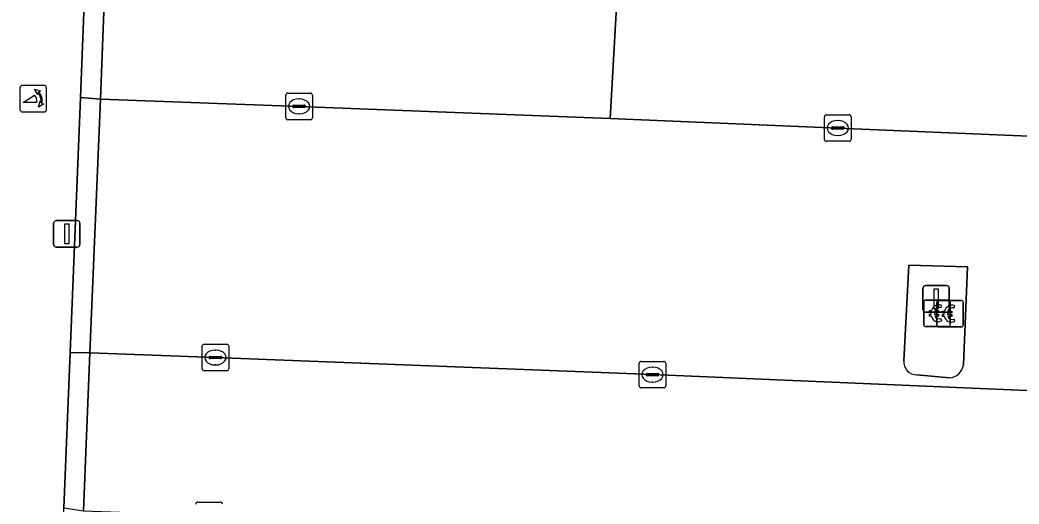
# Model space of a CAD drawing. Extents: x 160888 to 161385, y 386490 to 386908.
# Drawn here: x 161265.73 to 161303.34, y 386653.93 to 386672.18 of the extents above; entities that cross this region are included whole.
import ezdxf

# ---------------------------------------------------------------- set-up
doc = ezdxf.new("R2010")
doc.units = 0
for name, color, linetype in [('IMGEO_Betaalautomaat', 7, 'Continuous'), ('IMGEO_Groenvoorziening', 7, 'Continuous'), ('IMGEO_Haag', 7, 'Continuous'), ('IMGEO_Kolk', 7, 'Continuous'), ('IMGEO_Lichtmast', 7, 'Continuous'), ('IMGEO_Parkeervlak_open', 7, 'Continuous'), ('IMGEO_Poller', 7, 'Continuous'), ('IMGEO_Rijbaan_lokaal_gesloten', 7, 'Continuous'), ('IMGEO_Rijbaan_lokaal_open', 7, 'Continuous'), ('IMGEO_Verkeerseiland_open', 7, 'Continuous'), ('IMGEO_Voetpad_open', 7, 'Continuous')]:
    doc.layers.add(name, color=color, linetype=linetype)

msp = doc.modelspace()

# ---------------------------------------------------------------- linework, layer by layer
at = {"layer": 'IMGEO_Betaalautomaat'}
for p, q in [((161299.824, 386661.621), (161300.665, 386661.621)), ((161300.665, 386661.621), (161299.824, 386661.621)), ((161300.317, 386661.607), (161301.158, 386661.607)), ((161301.158, 386661.607), (161300.317, 386661.607)), ((161299.749, 386660.697), (161299.749, 386661.538)), ((161299.749, 386661.538), (161299.749, 386660.697)), ((161300.242, 386660.683), (161300.242, 386661.524)), ((161300.242, 386661.524), (161300.242, 386660.683)), ((161300.411, 386661.426), (161300.394, 386661.326)), ((161300.748, 386661.547), (161300.748, 386660.706)), ((161300.748, 386660.706), (161300.748, 386661.547)), ((161300.904, 386661.412), (161300.887, 386661.312)), ((161301.241, 386661.533), (161301.241, 386660.692)), ((161301.241, 386660.692), (161301.241, 386661.533)), ((161300.032, 386661.085), (161300.032, 386661.153)), ((161300.153, 386661.153), (161300.153, 386661.085)), ((161300.398, 386660.92), (161300.42, 386660.833)), ((161300.525, 386661.071), (161300.525, 386661.139)), ((161300.646, 386661.139), (161300.646, 386661.071)), ((161300.891, 386660.906), (161300.913, 386660.819)), ((161300.674, 386660.622), (161299.833, 386660.622)), ((161299.833, 386660.622), (161300.674, 386660.622)), ((161301.167, 386660.608), (161300.326, 386660.608)), ((161300.326, 386660.608), (161301.167, 386660.608))]:
    msp.add_line(p, q, dxfattribs=at)
for points in [[(161300.032, 386661.153), (161299.963, 386661.153), (161299.963, 386661.222), (161300.042, 386661.222)], [(161300.164, 386661.222), (161300.311, 386661.222), (161300.311, 386661.153), (161300.153, 386661.153)], [(161300.037, 386661.016), (161299.963, 386661.016), (161299.963, 386661.085), (161300.032, 386661.085)], [(161300.153, 386661.085), (161300.311, 386661.085), (161300.311, 386661.016), (161300.167, 386661.016)], [(161300.525, 386661.139), (161300.456, 386661.139), (161300.456, 386661.208), (161300.535, 386661.208)], [(161300.53, 386661.002), (161300.456, 386661.002), (161300.456, 386661.071), (161300.525, 386661.071)], [(161300.657, 386661.208), (161300.804, 386661.208), (161300.804, 386661.139), (161300.646, 386661.139)], [(161300.646, 386661.071), (161300.804, 386661.071), (161300.804, 386661.002), (161300.66, 386661.002)]]:
    msp.add_lwpolyline(points, dxfattribs=at)
for centre, radius, start, end in [((161299.827, 386661.544), 0.0779, 92.4484, 184.2845), ((161299.827, 386661.544), 0.0779, 92.4484, 184.2845), ((161300.32, 386661.53), 0.0779, 92.4484, 184.2845), ((161300.32, 386661.53), 0.0779, 92.4484, 184.2845), ((161300.671, 386661.544), 0.0779, 2.4484, 94.2845), ((161300.671, 386661.544), 0.0779, 2.4484, 94.2845), ((161301.164, 386661.53), 0.0779, 2.4484, 94.2845), ((161301.164, 386661.53), 0.0779, 2.4484, 94.2845), ((161300.325, 386661.146), 0.293, 73.014, 165.0139), ((161300.331, 386661.159), 0.179, 69.3236, 159.5683), ((161300.818, 386661.132), 0.293, 73.014, 165.0139), ((161300.824, 386661.145), 0.179, 69.3236, 159.5683), ((161300.298, 386661.071), 0.267, 191.8096, 297.0389), ((161300.331, 386661.086), 0.179, 202.7625, 291.8693), ((161300.791, 386661.057), 0.267, 191.8096, 297.0389), ((161300.824, 386661.072), 0.179, 202.7625, 291.8693), ((161299.827, 386660.7), 0.0779, 182.4484, 274.2845), ((161299.827, 386660.7), 0.0779, 182.4484, 274.2845), ((161300.32, 386660.686), 0.0779, 182.4484, 274.2845), ((161300.32, 386660.686), 0.0779, 182.4484, 274.2845), ((161300.671, 386660.7), 0.0779, 272.4484, 4.2845), ((161300.671, 386660.7), 0.0779, 272.4484, 4.2845), ((161301.164, 386660.686), 0.0779, 272.4484, 4.2845), ((161301.164, 386660.686), 0.0779, 272.4484, 4.2845)]:
    msp.add_arc(centre, radius, start, end, dxfattribs=at)
at = {"layer": 'IMGEO_Groenvoorziening'}
msp.add_lwpolyline([(161268.361, 386659.63), (161268.764, 386669.193), (161268.012, 386669.261), (161267.616, 386659.649)], close=True, dxfattribs=at)
at = {"layer": 'IMGEO_Haag'}
msp.add_lwpolyline([(161268.361, 386659.63), (161268.764, 386669.193), (161268.012, 386669.261), (161267.616, 386659.649)], close=True, dxfattribs=at)
at = {"layer": 'IMGEO_Kolk'}
for p, q in [((161275.733, 386668.494), (161275.733, 386669.346)), ((161275.808, 386669.42), (161276.66, 386669.42)), ((161276.221, 386669.2), (161276.246, 386669.2)), ((161276.734, 386669.346), (161276.734, 386668.494)), ((161275.992, 386668.914), (161275.992, 386668.926)), ((161276.43, 386668.877), (161276.032, 386668.877)), ((161276.035, 386668.963), (161276.433, 386668.963)), ((161276.476, 386668.926), (161276.476, 386668.914)), ((161276.66, 386668.42), (161275.808, 386668.42)), ((161276.244, 386668.64), (161276.219, 386668.64)), ((161296.013, 386667.678), (161296.013, 386668.53)), ((161296.088, 386668.604), (161296.94, 386668.604)), ((161296.501, 386668.384), (161296.526, 386668.384)), ((161297.014, 386668.53), (161297.014, 386667.678)), ((161296.272, 386668.098), (161296.272, 386668.11)), ((161296.71, 386668.061), (161296.312, 386668.061)), ((161296.315, 386668.147), (161296.713, 386668.147)), ((161296.756, 386668.11), (161296.756, 386668.098)), ((161296.524, 386667.824), (161296.499, 386667.824)), ((161296.94, 386667.604), (161296.088, 386667.604)), ((161272.584, 386659.029), (161272.584, 386659.881)), ((161272.659, 386659.955), (161273.511, 386659.955)), ((161273.072, 386659.735), (161273.097, 386659.735)), ((161273.585, 386659.881), (161273.585, 386659.029)), ((161272.843, 386659.449), (161272.843, 386659.461)), ((161273.281, 386659.412), (161272.883, 386659.412)), ((161272.886, 386659.498), (161273.284, 386659.498)), ((161273.327, 386659.461), (161273.327, 386659.449)), ((161273.095, 386659.175), (161273.07, 386659.175)), ((161289.039, 386658.384), (161289.039, 386659.236)), ((161289.114, 386659.31), (161289.966, 386659.31)), ((161289.527, 386659.09), (161289.552, 386659.09)), ((161290.04, 386659.236), (161290.04, 386658.384)), ((161273.511, 386658.955), (161272.659, 386658.955)), ((161289.298, 386658.804), (161289.298, 386658.816)), ((161289.736, 386658.767), (161289.338, 386658.767)), ((161289.341, 386658.853), (161289.739, 386658.853)), ((161289.782, 386658.816), (161289.782, 386658.804)), ((161289.966, 386658.31), (161289.114, 386658.31)), ((161289.55, 386658.53), (161289.525, 386658.53)), ((161272.421, 386654.006), (161273.273, 386654.006))]:
    msp.add_line(p, q, dxfattribs=at)
for points in [[(161275.733, 386668.494), (161275.733, 386669.346)], [(161275.808, 386669.42), (161276.66, 386669.42)], [(161276.734, 386669.346), (161276.734, 386668.494)], [(161276.66, 386668.42), (161275.808, 386668.42)], [(161296.013, 386667.678), (161296.013, 386668.53)], [(161296.088, 386668.604), (161296.94, 386668.604)], [(161297.014, 386668.53), (161297.014, 386667.678)], [(161296.94, 386667.604), (161296.088, 386667.604)], [(161272.584, 386659.029), (161272.584, 386659.881)], [(161272.659, 386659.955), (161273.511, 386659.955)], [(161273.585, 386659.881), (161273.585, 386659.029)], [(161289.039, 386658.384), (161289.039, 386659.236)], [(161289.114, 386659.31), (161289.966, 386659.31)], [(161290.04, 386659.236), (161290.04, 386658.384)], [(161273.511, 386658.955), (161272.659, 386658.955)], [(161289.966, 386658.31), (161289.114, 386658.31)], [(161272.421, 386654.006), (161273.273, 386654.006)]]:
    msp.add_lwpolyline(points, dxfattribs=at)
for centre, radius, start, end in [((161275.81, 386669.344), 0.0765, 91.552, 178.448), ((161275.81, 386669.344), 0.0765, 91.552, 178.448), ((161276.658, 386669.344), 0.0765, 1.552, 88.448), ((161276.658, 386669.344), 0.0765, 1.552, 88.448), ((161276.032, 386668.923), 0.0403, 85.8775, 175.7526), ((161276.029, 386668.913), 0.0366, 178.938, 274.7102), ((161276.433, 386668.92), 0.043, 264.8664, 352.4533), ((161276.437, 386668.925), 0.0386, 1.7309, 96.639), ((161275.81, 386668.496), 0.0765, 181.552, 268.448), ((161275.81, 386668.496), 0.0765, 181.552, 268.448), ((161276.658, 386668.496), 0.0765, 271.552, 358.448), ((161276.658, 386668.496), 0.0765, 271.552, 358.448), ((161296.09, 386668.528), 0.0765, 91.552, 178.448), ((161296.09, 386668.528), 0.0765, 91.552, 178.448), ((161296.938, 386668.528), 0.0765, 1.552, 88.448), ((161296.938, 386668.528), 0.0765, 1.552, 88.448), ((161296.312, 386668.107), 0.0403, 85.8775, 175.7526), ((161296.309, 386668.097), 0.0366, 178.938, 274.7102), ((161296.713, 386668.104), 0.043, 264.8664, 352.4533), ((161296.717, 386668.109), 0.0386, 1.7309, 96.639), ((161296.09, 386667.68), 0.0765, 181.552, 268.448), ((161296.09, 386667.68), 0.0765, 181.552, 268.448), ((161296.938, 386667.68), 0.0765, 271.552, 358.448), ((161296.938, 386667.68), 0.0765, 271.552, 358.448), ((161272.661, 386659.879), 0.0765, 91.552, 178.448), ((161272.661, 386659.879), 0.0765, 91.552, 178.448), ((161273.509, 386659.879), 0.0765, 1.552, 88.448), ((161273.509, 386659.879), 0.0765, 1.552, 88.448), ((161272.883, 386659.458), 0.0403, 85.8775, 175.7526), ((161272.88, 386659.448), 0.0366, 178.938, 274.7102), ((161273.284, 386659.455), 0.043, 264.8664, 352.4533), ((161273.288, 386659.46), 0.0386, 1.7309, 96.639), ((161272.661, 386659.031), 0.0765, 181.552, 268.448), ((161272.661, 386659.031), 0.0765, 181.552, 268.448), ((161273.509, 386659.031), 0.0765, 271.552, 358.448), ((161273.509, 386659.031), 0.0765, 271.552, 358.448), ((161289.116, 386659.234), 0.0765, 91.552, 178.448), ((161289.116, 386659.234), 0.0765, 91.552, 178.448), ((161289.964, 386659.234), 0.0765, 1.552, 88.448), ((161289.964, 386659.234), 0.0765, 1.552, 88.448), ((161289.338, 386658.813), 0.0403, 85.8775, 175.7526), ((161289.335, 386658.803), 0.0366, 178.938, 274.7102), ((161289.739, 386658.81), 0.043, 264.8664, 352.4533), ((161289.743, 386658.815), 0.0386, 1.7309, 96.639), ((161289.116, 386658.386), 0.0765, 181.552, 268.448), ((161289.116, 386658.386), 0.0765, 181.552, 268.448), ((161289.964, 386658.386), 0.0765, 271.552, 358.448), ((161289.964, 386658.386), 0.0765, 271.552, 358.448), ((161272.423, 386653.93), 0.0765, 91.552, 178.448), ((161272.423, 386653.93), 0.0765, 91.552, 178.448), ((161273.271, 386653.93), 0.0765, 1.552, 88.448), ((161273.271, 386653.93), 0.0765, 1.552, 88.448)]:
    msp.add_arc(centre, radius, start, end, dxfattribs=at)
for centre, major_axis, ratio, start_param, end_param in [((161276.22, 386668.92), (-0.387, 0.002), 0.722429, 4.712389, 7.853982), ((161276.245, 386668.92), (-0.39, 0.002), 0.717154, 1.570796, 4.712389), ((161296.5, 386668.104), (-0.387, 0.002), 0.722429, 4.712389, 7.853982), ((161296.525, 386668.104), (-0.39, 0.002), 0.717154, 1.570796, 4.712389), ((161273.071, 386659.455), (-0.387, 0.002), 0.722429, 4.712389, 7.853982), ((161273.096, 386659.455), (-0.39, 0.002), 0.717154, 1.570796, 4.712389), ((161289.526, 386658.81), (-0.387, 0.002), 0.722429, 4.712389, 7.853982), ((161289.551, 386658.81), (-0.39, 0.002), 0.717154, 1.570796, 4.712389)]:
    msp.add_ellipse(centre, major_axis=major_axis, ratio=ratio, start_param=start_param, end_param=end_param, dxfattribs=at)
at = {"layer": 'IMGEO_Lichtmast'}
for p, q in [((161267.093, 386664.614), (161267.883, 386664.614)), ((161267.883, 386664.614), (161267.093, 386664.614)), ((161266.993, 386663.714), (161266.993, 386664.514)), ((161266.993, 386664.514), (161266.993, 386663.714)), ((161267.983, 386664.514), (161267.983, 386663.714)), ((161267.983, 386663.714), (161267.983, 386664.514)), ((161267.883, 386663.614), (161267.093, 386663.614)), ((161267.093, 386663.614), (161267.883, 386663.614)), ((161299.721, 386661.27), (161299.721, 386662.07)), ((161299.721, 386662.07), (161299.721, 386661.27)), ((161299.821, 386662.17), (161300.611, 386662.17)), ((161300.611, 386662.17), (161299.821, 386662.17)), ((161300.711, 386662.07), (161300.711, 386661.27)), ((161300.711, 386661.27), (161300.711, 386662.07)), ((161300.611, 386661.17), (161299.821, 386661.17)), ((161299.821, 386661.17), (161300.611, 386661.17))]:
    msp.add_line(p, q, dxfattribs=at)
for points in [[(161267.413, 386664.489), (161267.563, 386664.489), (161267.563, 386663.739), (161267.413, 386663.739), (161267.413, 386664.489)], [(161300.141, 386662.045), (161300.291, 386662.045), (161300.291, 386661.295), (161300.141, 386661.295), (161300.141, 386662.045)]]:
    msp.add_lwpolyline(points, dxfattribs=at)
for centre, start, end in [((161267.093, 386664.514), 90, 180), ((161267.093, 386664.514), 90, 180), ((161267.883, 386664.514), 0, 90), ((161267.883, 386664.514), 360, 90), ((161267.093, 386663.714), 180, 270), ((161267.093, 386663.714), 180, 270), ((161267.883, 386663.714), 270, 0), ((161267.883, 386663.714), 270, 0), ((161299.821, 386662.07), 90, 180), ((161299.821, 386662.07), 90, 180), ((161300.611, 386662.07), 0, 90), ((161300.611, 386662.07), 360, 90), ((161299.821, 386661.27), 180, 270), ((161299.821, 386661.27), 180, 270), ((161300.611, 386661.27), 270, 0), ((161300.611, 386661.27), 270, 0)]:
    msp.add_arc(centre, 0.1, start, end, dxfattribs=at)
at = {"layer": 'IMGEO_Parkeervlak_open'}
for points in [[(161332.829, 386666.657), (161327.676, 386666.788), (161296.514, 386668.104), (161287.952, 386668.463), (161276.234, 386668.92), (161268.764, 386669.193), (161268.361, 386659.63), (161273.082, 386659.455), (161289.54, 386658.81), (161290.125, 386658.788), (161332.392, 386656.982)], [(161299.004, 386659.324), (161299.184, 386662.938), (161301.4, 386662.878), (161301.245, 386659.185)], [(161300.716, 386658.69), (161299.489, 386658.808)]]:
    msp.add_lwpolyline(points, dxfattribs=at)
for centre, radius, start, end in [((161299.479, 386659.285), 0.477, 175.2929, 271.1595), ((161300.691, 386659.247), 0.558, 272.5778, 353.6188)]:
    msp.add_arc(centre, radius, start, end, dxfattribs=at)
at = {"layer": 'IMGEO_Poller'}
for p, q in [((161265.728, 386669.616), (161265.728, 386668.809)), ((161265.728, 386669.616), (161265.728, 386668.809)), ((161266.63, 386669.711), (161265.822, 386669.711)), ((161266.63, 386669.711), (161265.822, 386669.711)), ((161266.724, 386668.809), (161266.724, 386669.616)), ((161266.724, 386668.809), (161266.724, 386669.616)), ((161265.822, 386668.714), (161266.63, 386668.714)), ((161265.822, 386668.714), (161266.63, 386668.714))]:
    msp.add_line(p, q, dxfattribs=at)
for points in [[(161266.407, 386669.44), (161266.395, 386669.367), (161266.27, 386669.572)], [(161266.27, 386669.572), (161266.501, 386669.506), (161266.43, 386669.474)], [(161266.363, 386669.067), (161265.85, 386669.067), (161266.28, 386669.342)], [(161266.423, 386668.895), (161266.489, 386669.126), (161266.519, 386669.058)], [(161266.555, 386669.031), (161266.627, 386669.02), (161266.423, 386668.895)]]:
    msp.add_lwpolyline(points, dxfattribs=at)
for centre, radius, start, end in [((161265.822, 386669.616), 0.0946, 90, 180), ((161265.822, 386669.616), 0.0946, 90, 180), ((161266.63, 386669.616), 0.0946, 0, 90), ((161266.63, 386669.616), 0.0946, 0, 90), ((161266.035, 386669.117), 0.332, 351.3247, 42.4854), ((161266.049, 386669.127), 0.476, 351.7527, 41.1691), ((161266.049, 386669.127), 0.516, 349.3569, 42.2912), ((161265.822, 386668.809), 0.0946, 180, 270), ((161265.822, 386668.809), 0.0946, 180, 270), ((161266.63, 386668.809), 0.0946, 270, 0), ((161266.63, 386668.809), 0.0946, 270, 0)]:
    msp.add_arc(centre, radius, start, end, dxfattribs=at)
at = {"layer": 'IMGEO_Rijbaan_lokaal_gesloten'}
msp.add_lwpolyline([(161269.282, 386683.091), (161268.764, 386669.193), (161276.234, 386668.92), (161287.952, 386668.463), (161288.291, 386674.456)], dxfattribs=at)
at = {"layer": 'IMGEO_Rijbaan_lokaal_open'}
for points in [[(161331.742, 386672.694), (161331.662, 386672.696), (161331.583, 386672.699), (161297.039, 386674.144), (161288.291, 386674.456), (161287.952, 386668.463), (161296.514, 386668.104), (161327.676, 386666.788), (161332.829, 386666.657)], [(161332.392, 386656.982), (161290.125, 386658.788), (161289.54, 386658.81), (161273.082, 386659.455), (161268.361, 386659.63), (161268.116, 386653.682), (161272.849, 386653.506), (161289.277, 386652.854), (161332.108, 386651.035)]]:
    msp.add_lwpolyline(points, dxfattribs=at)
at = {"layer": 'IMGEO_Verkeerseiland_open'}
for points in [[(161301.245, 386659.185), (161301.4, 386662.878), (161299.184, 386662.938), (161299.004, 386659.324)], [(161299.489, 386658.808), (161300.716, 386658.69)]]:
    msp.add_lwpolyline(points, dxfattribs=at)
for centre, radius, start, end in [((161299.479, 386659.285), 0.477, 175.2929, 271.1595), ((161300.691, 386659.247), 0.558, 272.5778, 353.6188)]:
    msp.add_arc(centre, radius, start, end, dxfattribs=at)
at = {"layer": 'IMGEO_Voetpad_open'}
for points in [[(161269.282, 386683.091), (161268.831, 386683.148), (161268.551, 386683.179), (161268.446, 386680.472), (161268.012, 386669.261), (161268.764, 386669.193)], [(161267.616, 386659.649), (161267.375, 386653.783), (161268.116, 386653.682), (161268.361, 386659.63)]]:
    msp.add_lwpolyline(points, close=True, dxfattribs=at)
msp.add_lwpolyline([(161266.696, 386637.988), (161266.942, 386643.837), (161267.375, 386653.783), (161267.616, 386659.649), (161268.012, 386669.261), (161268.446, 386680.472)], dxfattribs=at)

doc.saveas('drawing.dxf')
